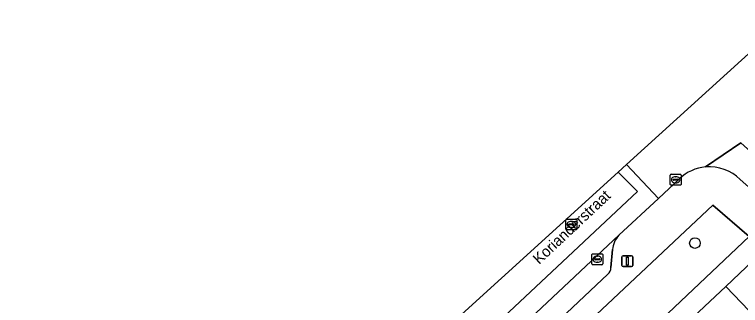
# Model space of a CAD drawing. Extents: x 162542 to 163147, y 380779 to 381521.
# Drawn here: x 162797.9 to 162864.7, y 381493.9 to 381520.6 of the extents above; entities that cross this region are included whole.
import ezdxf

# ---------------------------------------------------------------- set-up
doc = ezdxf.new("R2010")
doc.units = 0
for name, color, linetype in [('IMGEO_Boom', 7, 'Continuous'), ('IMGEO_Fietspad_gesloten', 7, 'Continuous'), ('IMGEO_Groenvoorziening', 7, 'Continuous'), ('IMGEO_Kolk', 7, 'Continuous'), ('IMGEO_Lichtmast', 7, 'Continuous'), ('IMGEO_Openbare_ruimte_label', 7, 'Continuous'), ('IMGEO_Pand', 7, 'Continuous'), ('IMGEO_Parkeervlak_open', 7, 'Continuous'), ('IMGEO_Rijbaan_lokaal_gesloten', 7, 'Continuous'), ('IMGEO_Rijbaan_lokaal_open', 7, 'Continuous'), ('IMGEO_Rioolput', 7, 'Continuous'), ('IMGEO_Voetpad_open', 7, 'Continuous')]:
    doc.layers.add(name, color=color, linetype=linetype)

msp = doc.modelspace()

# ---------------------------------------------------------------- linework, layer by layer
at = {"layer": 'IMGEO_Boom'}
msp.add_circle((162860.531, 381499.638), 0.489, dxfattribs=at)
at = {"layer": 'IMGEO_Fietspad_gesloten'}
for points in [[(162868.461, 381505.502), (162864.749, 381508.84), (162861.518, 381506.63)], [(162864.695, 381505.488), (162865.722, 381504.554)]]:
    msp.add_lwpolyline(points, dxfattribs=at)
msp.add_arc((162861.873, 381502.628), 4.018, 45.38409, 95.07309, dxfattribs=at)
at = {"layer": 'IMGEO_Groenvoorziening'}
msp.add_lwpolyline([(162849.934, 381491.649), (162852.921, 381488.327), (162865.535, 381500.253), (162862.179, 381503.126)], close=True, dxfattribs=at)
at = {"layer": 'IMGEO_Kolk'}
for p, q in [((162858.266, 381505.031), (162858.266, 381505.883)), ((162858.341, 381505.957), (162859.193, 381505.957)), ((162859.267, 381505.883), (162859.267, 381505.031)), ((162858.525, 381505.451), (162858.525, 381505.463)), ((162858.963, 381505.414), (162858.565, 381505.414)), ((162858.568, 381505.5), (162858.966, 381505.5)), ((162858.777, 381505.177), (162858.752, 381505.177)), ((162858.754, 381505.737), (162858.779, 381505.737)), ((162859.009, 381505.463), (162859.009, 381505.451)), ((162859.193, 381504.957), (162858.341, 381504.957)), ((162851.048, 381497.726), (162851.048, 381498.578)), ((162851.123, 381498.652), (162851.975, 381498.652)), ((162851.536, 381498.432), (162851.561, 381498.432)), ((162852.049, 381498.578), (162852.049, 381497.726)), ((162851.307, 381498.146), (162851.307, 381498.158)), ((162851.745, 381498.109), (162851.347, 381498.109)), ((162851.35, 381498.195), (162851.748, 381498.195)), ((162851.559, 381497.872), (162851.534, 381497.872)), ((162851.791, 381498.158), (162851.791, 381498.146)), ((162851.975, 381497.652), (162851.123, 381497.652))]:
    msp.add_line(p, q, dxfattribs=at)
for points in [[(162858.266, 381505.031), (162858.266, 381505.883)], [(162858.341, 381505.957), (162859.193, 381505.957)], [(162859.267, 381505.883), (162859.267, 381505.031)], [(162859.193, 381504.957), (162858.341, 381504.957)], [(162851.048, 381497.726), (162851.048, 381498.578)], [(162851.123, 381498.652), (162851.975, 381498.652)], [(162852.049, 381498.578), (162852.049, 381497.726)], [(162851.975, 381497.652), (162851.123, 381497.652)]]:
    msp.add_lwpolyline(points, dxfattribs=at)
for centre, radius, start, end in [((162858.343, 381505.881), 0.0765, 91.55205, 178.44795), ((162858.343, 381505.881), 0.0765, 91.55205, 178.44795), ((162859.191, 381505.881), 0.0765, 1.55205, 88.44795), ((162859.191, 381505.881), 0.0765, 1.55205, 88.44795), ((162858.565, 381505.46), 0.0403, 85.87752, 175.75265), ((162858.562, 381505.45), 0.0366, 178.93798, 274.71019), ((162858.966, 381505.457), 0.043, 264.86636, 352.45326), ((162858.97, 381505.462), 0.0386, 1.73085, 96.63898), ((162858.343, 381505.033), 0.0765, 181.55205, 268.44795), ((162858.343, 381505.033), 0.0765, 181.55205, 268.44795), ((162859.191, 381505.033), 0.0765, 271.55205, 358.44795), ((162859.191, 381505.033), 0.0765, 271.55205, 358.44795), ((162851.125, 381498.576), 0.0765, 91.55205, 178.44795), ((162851.125, 381498.576), 0.0765, 91.55205, 178.44795), ((162851.973, 381498.576), 0.0765, 1.55205, 88.44795), ((162851.973, 381498.576), 0.0765, 1.55205, 88.44795), ((162851.347, 381498.155), 0.0403, 85.87752, 175.75265), ((162851.344, 381498.145), 0.0366, 178.93798, 274.71019), ((162851.748, 381498.152), 0.043, 264.86636, 352.45326), ((162851.752, 381498.157), 0.0386, 1.73085, 96.63898), ((162851.125, 381497.728), 0.0765, 181.55205, 268.44795), ((162851.125, 381497.728), 0.0765, 181.55205, 268.44795), ((162851.973, 381497.728), 0.0765, 271.55205, 358.44795), ((162851.973, 381497.728), 0.0765, 271.55205, 358.44795)]:
    msp.add_arc(centre, radius, start, end, dxfattribs=at)
for centre, major_axis, ratio, start_param, end_param in [((162858.753, 381505.457), (-0.387, 0.002), 0.722429, 4.712389, 7.853982), ((162858.778, 381505.457), (-0.39, 0.002), 0.717154, 1.570796, 4.712389), ((162851.535, 381498.152), (-0.387, 0.002), 0.722429, 4.712389, 7.853982), ((162851.56, 381498.152), (-0.39, 0.002), 0.717154, 1.570796, 4.712389)]:
    msp.add_ellipse(centre, major_axis=major_axis, ratio=ratio, start_param=start_param, end_param=end_param, dxfattribs=at)
at = {"layer": 'IMGEO_Lichtmast'}
for p, q in [((162853.917, 381498.475), (162854.707, 381498.475)), ((162854.707, 381498.475), (162853.917, 381498.475)), ((162853.817, 381497.575), (162853.817, 381498.375)), ((162853.817, 381498.375), (162853.817, 381497.575)), ((162854.807, 381498.375), (162854.807, 381497.575)), ((162854.807, 381497.575), (162854.807, 381498.375)), ((162854.707, 381497.475), (162853.917, 381497.475)), ((162853.917, 381497.475), (162854.707, 381497.475))]:
    msp.add_line(p, q, dxfattribs=at)
msp.add_lwpolyline([(162854.237, 381498.35), (162854.387, 381498.35), (162854.387, 381497.6), (162854.237, 381497.6), (162854.237, 381498.35)], dxfattribs=at)
for centre, start, end in [((162853.917, 381498.375), 90, 180), ((162853.917, 381498.375), 90, 180), ((162854.707, 381498.375), 0, 90), ((162854.707, 381498.375), 360, 90), ((162853.917, 381497.575), 180, 270), ((162853.917, 381497.575), 180, 270), ((162854.707, 381497.575), 270, 0), ((162854.707, 381497.575), 270, 0)]:
    msp.add_arc(centre, 0.1, start, end, dxfattribs=at)
at = {"layer": 'IMGEO_Pand'}
for points in [[(162875.744, 381493.329), (162869.921, 381497.537), (162867.774, 381499.816), (162863.362, 381495.663), (162870.454, 381488.261), (162875.262, 381483.243), (162875.535, 381482.958), (162879.094, 381486.368), (162876.492, 381489.073), (162878.703, 381491.19)], [(162863.362, 381495.663), (162859.425, 381491.957), (162866.55, 381484.521), (162870.454, 381488.261)]]:
    msp.add_lwpolyline(points, close=True, dxfattribs=at)
at = {"layer": 'IMGEO_Parkeervlak_open'}
for points in [[(162853.531, 381500.36), (162838.338, 381486.089), (162832.74, 381480.852), (162802.054, 381452.648)], [(162852.8, 381497.383), (162852.954, 381499.033)], [(162837.92, 381483.037), (162852.532, 381496.794)]]:
    msp.add_lwpolyline(points, dxfattribs=at)
for centre, radius, start, end in [((162855.128, 381498.877), 2.18, 137.11239, 175.88733), ((162852.095, 381497.348), 0.705, 308.23167, 2.83645)]:
    msp.add_arc(centre, radius, start, end, dxfattribs=at)
at = {"layer": 'IMGEO_Rijbaan_lokaal_gesloten'}
for points in [[(162873.256, 381506.732), (162875.551, 381504.815), (162877.884, 381502.904), (162881.695, 381499.742), (162882.871, 381498.753), (162887.11, 381503.092), (162881.316, 381509.236), (162869.434, 381520.637), (162854.238, 381506.848)], [(162861.518, 381506.63), (162864.749, 381508.84)], [(162853.478, 381506.159), (162855.254, 381504.364), (162835.082, 381485.474), (162831.49, 381482.132), (162800.379, 381453.477), (162801.586, 381452.22), (162802.054, 381452.648), (162832.74, 381480.852), (162838.338, 381486.089), (162853.531, 381500.36), (162857.173, 381503.743), (162854.238, 381506.848), (162853.478, 381506.159)], [(162854.238, 381506.848), (162857.173, 381503.743), (162859.109, 381505.542)]]:
    msp.add_lwpolyline(points, dxfattribs=at)
msp.add_arc((162861.872, 381502.635), 4.011, 95.06779, 133.54385, dxfattribs=at)
at = {"layer": 'IMGEO_Rijbaan_lokaal_open'}
msp.add_lwpolyline([(162797.947, 381455.225), (162801.179, 381451.846), (162801.586, 381452.22), (162800.379, 381453.477), (162831.49, 381482.132), (162835.082, 381485.474), (162855.254, 381504.364), (162853.478, 381506.159), (162805.516, 381462.64), (162797.947, 381455.225)], dxfattribs=at)
at = {"layer": 'IMGEO_Rioolput'}
for p, q in [((162848.66, 381500.924), (162848.66, 381501.776)), ((162848.735, 381501.85), (162849.587, 381501.85)), ((162849.661, 381501.776), (162849.661, 381500.924)), ((162848.919, 381501.344), (162848.919, 381501.356)), ((162849.357, 381501.307), (162848.959, 381501.307)), ((162848.962, 381501.393), (162849.36, 381501.393)), ((162849.148, 381501.63), (162849.173, 381501.63)), ((162849.403, 381501.356), (162849.403, 381501.344)), ((162849.587, 381500.85), (162848.735, 381500.85)), ((162849.171, 381501.07), (162849.146, 381501.07))]:
    msp.add_line(p, q, dxfattribs=at)
for points in [[(162848.66, 381500.924), (162848.66, 381501.776)], [(162848.735, 381501.85), (162849.587, 381501.85)], [(162849.661, 381501.776), (162849.661, 381500.924)], [(162849.587, 381500.85), (162848.735, 381500.85)]]:
    msp.add_lwpolyline(points, dxfattribs=at)
for centre, radius, start, end in [((162848.737, 381501.774), 0.0765, 91.55205, 178.44795), ((162848.737, 381501.774), 0.0765, 91.55205, 178.44795), ((162849.585, 381501.774), 0.0765, 1.55205, 88.44795), ((162849.585, 381501.774), 0.0765, 1.55205, 88.44795), ((162848.959, 381501.353), 0.0403, 85.87752, 175.75265), ((162848.956, 381501.343), 0.0366, 178.93798, 274.71019), ((162849.36, 381501.35), 0.043, 264.86636, 352.45326), ((162849.364, 381501.355), 0.0386, 1.73085, 96.63898), ((162848.737, 381500.926), 0.0765, 181.55205, 268.44795), ((162848.737, 381500.926), 0.0765, 181.55205, 268.44795), ((162849.585, 381500.926), 0.0765, 271.55205, 358.44795), ((162849.585, 381500.926), 0.0765, 271.55205, 358.44795)]:
    msp.add_arc(centre, radius, start, end, dxfattribs=at)
for centre, major_axis, ratio, start_param, end_param in [((162849.147, 381501.35), (-0.387, 0.002), 0.722429, 4.712389, 7.853982), ((162849.172, 381501.35), (-0.39, 0.002), 0.717154, 1.570796, 4.712389)]:
    msp.add_ellipse(centre, major_axis=major_axis, ratio=ratio, start_param=start_param, end_param=end_param, dxfattribs=at)
at = {"layer": 'IMGEO_Voetpad_open'}
for points in [[(162859.109, 381505.542), (162857.173, 381503.743), (162853.531, 381500.36)], [(162865.722, 381504.554), (162864.695, 381505.488)], [(162847.661, 381489.553), (162849.776, 381487.357), (162852.041, 381485.006), (162855.488, 381488.251), (162859.425, 381491.957), (162863.362, 381495.663), (162867.774, 381499.816), (162869.314, 381501.621)], [(162852.954, 381499.033), (162852.8, 381497.383)], [(162852.532, 381496.794), (162837.92, 381483.037), (162834.262, 381479.623), (162805.706, 381453.35)]]:
    msp.add_lwpolyline(points, dxfattribs=at)
msp.add_lwpolyline([(162862.179, 381503.126), (162865.535, 381500.253), (162852.921, 381488.327), (162849.934, 381491.649)], close=True, dxfattribs=at)
for centre, radius, start, end in [((162861.872, 381502.635), 4.011, 95.06779, 133.54385), ((162861.873, 381502.628), 4.018, 45.38409, 95.07309), ((162855.128, 381498.877), 2.18, 137.11239, 175.88733), ((162852.095, 381497.348), 0.705, 308.23167, 2.83645)]:
    msp.add_arc(centre, radius, start, end, dxfattribs=at)

# ---------------------------------------------------------------- texts
at = {"layer": 'IMGEO_Openbare_ruimte_label'}
msp.add_text('Korianderstraat', height=1, rotation=43.17591, dxfattribs=at).set_placement((162846.203, 381497.62))

doc.saveas('drawing.dxf')
